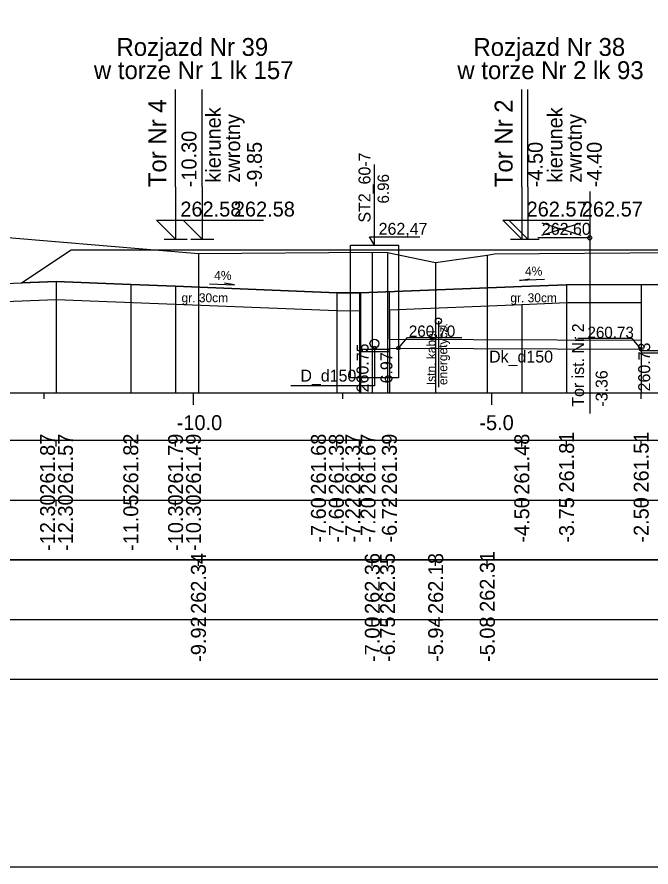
# Model space of a CAD drawing. Extents: x 6516023 to 6560129, y 5513077 to 5529206.
# Drawn here: x 6518315.26 to 6518325.88, y 5514484.66 to 5514498.91 of the extents above; entities that cross this region are included whole.
import ezdxf

# ---------------------------------------------------------------- set-up
doc = ezdxf.new("R2010")
doc.units = 0
for name, color, linetype in [('IR_default', 7, 'Continuous'), ('TOR_PRZEK_P-kable', 7, 'Continuous'), ('TOR_PRZEK_P-komponent', 7, 'Continuous'), ('TOR_PRZEK_P-odwodnienie', 7, 'Continuous'), ('TOR_PRZEK_P-opisy', 7, 'Continuous'), ('TOR_PRZEK_P-tabelka istniejace', 7, 'Continuous'), ('TOR_PRZEK_P-tabelka projektowane', 7, 'Continuous'), ('TOR_PRZEK_P-teren istniejacy', 7, 'Continuous'), ('TOR_PRZEK_P-tory istniejace', 7, 'Continuous'), ('TOR_PRZEK_P-tory projektowane', 7, 'Continuous'), ('TOR_PRZEK_P-uklad odniesienia', 7, 'Continuous'), ('TOR_PRZEK_P-warstwa ochronna I', 7, 'Continuous'), ('TOR_PRZEK_P-warstwa ochronna II', 7, 'Continuous'), ('TOR_RAMKI-ramka+tabelka 1', 7, 'Continuous')]:
    doc.layers.add(name, color=color, linetype=linetype)

msp = doc.modelspace()

# ---------------------------------------------------------------- linework, layer by layer
at = {"layer": 'IR_default'}
msp.add_lwpolyline([(6518312.21, 5514495.527), (6518313.913, 5514494.391), (6518314.93, 5514494.432), (6518315.333, 5514494.448), (6518315.927, 5514494.844), (6518316.163, 5514495.001), (6518319.663, 5514495.001), (6518320.316, 5514495.001), (6518321.963, 5514495.001), (6518322.957, 5514495.001), (6518325.463, 5514495.001), (6518325.747, 5514495.001), (6518326.463, 5514495.001), (6518327.457, 5514495.001), (6518329.963, 5514495.001), (6518330.119, 5514495.001), (6518330.513, 5514495.001), (6518334.013, 5514495.001)], dxfattribs=at)
at = {"layer": 'TOR_PRZEK_P-kable'}
msp.add_line((6518322.316, 5514493.809), (6518322.316, 5514492.699), dxfattribs=at)
msp.add_circle((6518322.316, 5514493.809), 0.05, dxfattribs=at)
at = {"layer": 'TOR_PRZEK_P-komponent'}
msp.add_lwpolyline([(6518316.163, 5514495.001), (6518319.663, 5514495.001), (6518321.963, 5514495.001), (6518325.463, 5514495.001), (6518326.463, 5514495.001), (6518329.963, 5514495.001), (6518330.513, 5514495.001), (6518334.013, 5514495.001), (6518335.354, 5514494.107), (6518332.263, 5514494.23), (6518328.213, 5514494.392), (6518327.463, 5514494.422), (6518326.015, 5514494.42), (6518324.463, 5514494.418), (6518323.713, 5514494.388), (6518321.013, 5514494.28), (6518320.613, 5514494.283), (6518317.913, 5514494.391), (6518317.163, 5514494.421), (6518315.913, 5514494.471), (6518315.333, 5514494.448)], close=True, dxfattribs=at)
at = {"layer": 'TOR_PRZEK_P-odwodnienie'}
for p, q in [((6518321.245, 5514495.081), (6518321.245, 5514496.431)), ((6518321.245, 5514495.081), (6518321.162, 5514495.219)), ((6518321.162, 5514495.219), (6518322.002, 5514495.219)), ((6518321.495, 5514493.506), (6518325.714, 5514493.486)), ((6518321.495, 5514493.356), (6518325.713, 5514493.336))]:
    msp.add_line(p, q, dxfattribs=at)
for points in [[(6518320.845, 5514493.356), (6518320.845, 5514495.081), (6518321.645, 5514495.081), (6518321.645, 5514492.856), (6518320.845, 5514492.856), (6518320.845, 5514493.356)], [(6518325.713, 5514494.42), (6518325.713, 5514493.486)], [(6518320.995, 5514494.28), (6518320.995, 5514493.296), (6518321.495, 5514493.296), (6518321.495, 5514493.356)], [(6518321.495, 5514493.506), (6518321.495, 5514494.299)], [(6518321.645, 5514493.356), (6518321.799, 5514493.533), (6518322.707, 5514493.533)], [(6518325.713, 5514493.336), (6518325.559, 5514493.514), (6518324.651, 5514493.514)], [(6518321.245, 5514493.356), (6518321.245, 5514492.722), (6518319.844, 5514492.722)], [(6518320.995, 5514493.336), (6518321.495, 5514493.336)], [(6518325.713, 5514493.336), (6518325.713, 5514493.276), (6518326.213, 5514493.276), (6518326.213, 5514493.336)], [(6518325.713, 5514493.316), (6518326.213, 5514493.316)]]:
    msp.add_lwpolyline(points, dxfattribs=at)
for centre, radius in [((6518321.245, 5514493.431), 0.075), ((6518321.245, 5514493.356), 0.03), ((6518321.645, 5514493.356), 0.03), ((6518325.713, 5514493.336), 0.03)]:
    msp.add_circle(centre, radius, dxfattribs=at)
at = {"layer": 'TOR_PRZEK_P-opisy'}
for points in [[(6518324.091, 5514494.506), (6518323.673, 5514494.487), (6518323.84, 5514494.515)], [(6518318.481, 5514494.434), (6518318.899, 5514494.415), (6518318.731, 5514494.444)]]:
    msp.add_lwpolyline(points, dxfattribs=at)
at = {"layer": 'TOR_PRZEK_P-tabelka istniejace'}
for p, q in [((6518318.296, 5514489.706), (6518318.296, 5514489.806)), ((6518321.209, 5514489.706), (6518321.209, 5514489.806)), ((6518321.463, 5514489.706), (6518321.463, 5514489.806)), ((6518322.27, 5514489.706), (6518322.27, 5514489.806)), ((6518323.135, 5514489.706), (6518323.135, 5514489.806)), ((6518272.163, 5514488.806), (6518355.963, 5514488.806)), ((6518318.296, 5514488.706), (6518318.296, 5514488.806)), ((6518321.209, 5514488.706), (6518321.209, 5514488.806)), ((6518321.463, 5514488.706), (6518321.463, 5514488.806)), ((6518322.27, 5514488.706), (6518322.27, 5514488.806)), ((6518323.135, 5514488.706), (6518323.135, 5514488.806))]:
    msp.add_line(p, q, dxfattribs=at)
for points in [[(6518318.296, 5514494.944), (6518318.296, 5514492.806), (6518318.296, 5514492.676), (6518318.296, 5514492.606)], [(6518321.209, 5514494.963), (6518321.209, 5514492.806), (6518321.209, 5514492.676), (6518321.209, 5514492.606)], [(6518321.463, 5514494.956), (6518321.463, 5514492.806), (6518321.463, 5514492.676), (6518321.463, 5514492.606)], [(6518322.27, 5514494.788), (6518322.27, 5514492.806), (6518322.27, 5514492.676), (6518322.27, 5514492.606)], [(6518323.135, 5514494.913), (6518323.135, 5514492.806), (6518323.135, 5514492.676), (6518323.135, 5514492.606)]]:
    msp.add_lwpolyline(points, dxfattribs=at)
msp.add_lwpolyline([(6518272.163, 5514489.806), (6518272.163, 5514487.806), (6518355.963, 5514487.806), (6518355.963, 5514489.806)], close=True, dxfattribs=at)
at = {"layer": 'TOR_PRZEK_P-tabelka projektowane'}
for p, q in [((6518315.913, 5514491.706), (6518315.913, 5514491.806)), ((6518315.913, 5514491.706), (6518315.913, 5514491.806)), ((6518317.163, 5514491.706), (6518317.163, 5514491.806)), ((6518317.913, 5514491.706), (6518317.913, 5514491.806)), ((6518317.913, 5514491.706), (6518317.913, 5514491.806)), ((6518320.613, 5514491.706), (6518320.613, 5514491.806)), ((6518320.613, 5514491.706), (6518320.613, 5514491.806)), ((6518320.995, 5514491.706), (6518320.995, 5514491.806)), ((6518321.013, 5514491.706), (6518321.013, 5514491.806)), ((6518321.495, 5514491.706), (6518321.495, 5514491.806)), ((6518323.713, 5514491.706), (6518323.713, 5514491.806)), ((6518324.463, 5514491.706), (6518324.463, 5514491.806)), ((6518325.713, 5514491.706), (6518325.713, 5514491.806)), ((6518272.163, 5514490.806), (6518355.963, 5514490.806)), ((6518315.913, 5514490.706), (6518315.913, 5514490.806)), ((6518315.913, 5514490.706), (6518315.913, 5514490.806)), ((6518317.163, 5514490.706), (6518317.163, 5514490.806)), ((6518317.913, 5514490.706), (6518317.913, 5514490.806)), ((6518317.913, 5514490.706), (6518317.913, 5514490.806)), ((6518320.613, 5514490.706), (6518320.613, 5514490.806)), ((6518320.613, 5514490.706), (6518320.613, 5514490.806)), ((6518320.995, 5514490.706), (6518320.995, 5514490.806)), ((6518321.013, 5514490.706), (6518321.013, 5514490.806)), ((6518321.495, 5514490.706), (6518321.495, 5514490.806)), ((6518323.713, 5514490.706), (6518323.713, 5514490.806)), ((6518324.463, 5514490.706), (6518324.463, 5514490.806)), ((6518325.713, 5514490.706), (6518325.713, 5514490.806))]:
    msp.add_line(p, q, dxfattribs=at)
for points in [[(6518315.913, 5514494.471), (6518315.913, 5514492.806), (6518315.913, 5514492.676), (6518315.913, 5514492.606)], [(6518317.163, 5514494.421), (6518317.163, 5514492.806), (6518317.163, 5514492.676), (6518317.163, 5514492.606)], [(6518317.913, 5514494.391), (6518317.913, 5514492.806), (6518317.913, 5514492.676), (6518317.913, 5514492.606)], [(6518324.463, 5514494.418), (6518324.463, 5514492.806), (6518324.463, 5514492.676), (6518324.463, 5514492.606)], [(6518320.613, 5514494.283), (6518320.613, 5514492.806), (6518320.613, 5514492.676), (6518320.613, 5514492.606)], [(6518321.013, 5514494.28), (6518321.013, 5514492.806), (6518321.013, 5514492.676), (6518321.013, 5514492.606)], [(6518315.913, 5514494.171), (6518315.913, 5514492.806), (6518315.913, 5514492.676), (6518315.913, 5514492.606)], [(6518317.913, 5514494.091), (6518317.913, 5514492.806), (6518317.913, 5514492.676), (6518317.913, 5514492.606)], [(6518323.713, 5514494.088), (6518323.713, 5514492.806), (6518323.713, 5514492.676), (6518323.713, 5514492.606)], [(6518325.713, 5514494.121), (6518325.713, 5514492.806), (6518325.713, 5514492.676), (6518325.713, 5514492.606)], [(6518320.613, 5514493.983), (6518320.613, 5514492.806), (6518320.613, 5514492.676), (6518320.613, 5514492.606)], [(6518320.995, 5514493.98), (6518320.995, 5514492.806), (6518320.995, 5514492.676), (6518320.995, 5514492.606)], [(6518321.495, 5514493.999), (6518321.495, 5514492.806), (6518321.495, 5514492.676), (6518321.495, 5514492.606)]]:
    msp.add_lwpolyline(points, dxfattribs=at)
msp.add_lwpolyline([(6518272.163, 5514491.806), (6518272.163, 5514489.806), (6518355.963, 5514489.806), (6518355.963, 5514491.806)], close=True, dxfattribs=at)
at = {"layer": 'TOR_PRZEK_P-teren istniejacy'}
msp.add_lwpolyline([(6518315.105, 5514495.212), (6518318.296, 5514494.944), (6518321.209, 5514494.963), (6518321.463, 5514494.956), (6518322.27, 5514494.788), (6518323.135, 5514494.913), (6518323.253, 5514494.936), (6518326.278, 5514494.958)], dxfattribs=at)
at = {"layer": 'TOR_PRZEK_P-tory istniejace'}
for p, q in [((6518324.85, 5514495.979), (6518324.85, 5514492.259)), ((6518324.05, 5514495.251), (6518324.702, 5514495.454)), ((6518324.05, 5514495.454), (6518324.702, 5514495.251)), ((6518324.85, 5514495.204), (6518323.984, 5514495.204))]:
    msp.add_line(p, q, dxfattribs=at)
msp.add_circle((6518324.85, 5514495.204), 0.035, dxfattribs=at)
at = {"layer": 'TOR_PRZEK_P-tory projektowane'}
for p, q in [((6518317.913, 5514496.059), (6518317.913, 5514497.691)), ((6518318.361, 5514496.059), (6518318.361, 5514497.691)), ((6518323.713, 5514496.059), (6518323.713, 5514497.691)), ((6518323.813, 5514496.059), (6518323.813, 5514497.691)), ((6518317.913, 5514496.059), (6518317.913, 5514495.181)), ((6518318.361, 5514496.059), (6518318.361, 5514495.181)), ((6518323.713, 5514496.059), (6518323.713, 5514495.181)), ((6518323.813, 5514496.059), (6518323.813, 5514495.181)), ((6518317.913, 5514495.181), (6518317.594, 5514495.501)), ((6518317.594, 5514495.501), (6518318.938, 5514495.501)), ((6518318.361, 5514495.181), (6518318.042, 5514495.501)), ((6518318.042, 5514495.501), (6518319.386, 5514495.501)), ((6518323.713, 5514495.181), (6518323.394, 5514495.5)), ((6518323.394, 5514495.5), (6518324.738, 5514495.5)), ((6518323.813, 5514495.181), (6518323.494, 5514495.5)), ((6518323.494, 5514495.5), (6518324.838, 5514495.5)), ((6518317.721, 5514495.181), (6518318.105, 5514495.181)), ((6518318.169, 5514495.181), (6518318.553, 5514495.181)), ((6518323.521, 5514495.181), (6518323.905, 5514495.181)), ((6518323.621, 5514495.181), (6518324.005, 5514495.181))]:
    msp.add_line(p, q, dxfattribs=at)
at = {"layer": 'TOR_PRZEK_P-uklad odniesienia'}
for p, q in [((6518275.963, 5514492.606), (6518355.963, 5514492.606)), ((6518315.713, 5514492.506), (6518315.713, 5514492.606)), ((6518318.213, 5514492.406), (6518318.213, 5514492.606)), ((6518320.713, 5514492.506), (6518320.713, 5514492.606)), ((6518323.213, 5514492.406), (6518323.213, 5514492.606)), ((6518325.713, 5514492.506), (6518325.713, 5514492.606))]:
    msp.add_line(p, q, dxfattribs=at)
at = {"layer": 'TOR_PRZEK_P-warstwa ochronna I'}
for points in [[(6518313.913, 5514494.391), (6518314.338, 5514494.108), (6518315.913, 5514494.171), (6518317.913, 5514494.091), (6518320.613, 5514493.983), (6518320.995, 5514493.98)], [(6518321.495, 5514493.999), (6518323.713, 5514494.088), (6518324.475, 5514494.118), (6518325.713, 5514494.121)]]:
    msp.add_lwpolyline(points, dxfattribs=at)
at = {"layer": 'TOR_PRZEK_P-warstwa ochronna II'}
msp.add_lwpolyline([(6518312.21, 5514495.527), (6518313.913, 5514494.391), (6518315.913, 5514494.471), (6518317.163, 5514494.421), (6518317.913, 5514494.391), (6518320.613, 5514494.283), (6518321.013, 5514494.28), (6518323.713, 5514494.388), (6518324.463, 5514494.418), (6518326.023, 5514494.42), (6518327.463, 5514494.422), (6518328.213, 5514494.392), (6518332.263, 5514494.23), (6518335.463, 5514494.102), (6518336.961, 5514495.101)], dxfattribs=at)
at = {"layer": 'TOR_RAMKI-ramka+tabelka 1'}
msp.add_lwpolyline([(6518269.513, 5514513.156), (6518517.013, 5514513.156), (6518517.013, 5514484.656), (6518269.513, 5514484.656)], close=True, dxfattribs=at)

# ---------------------------------------------------------------- texts
at = {"layer": 'TOR_PRZEK_P-kable'}
for s, p in [('energetycz.', (6518322.465, 5514492.736)), ('Istn. kabel', (6518322.27, 5514492.735))]:
    msp.add_text(s, height=0.14999, rotation=90.0511, dxfattribs=at).set_placement(p)
at = {"layer": 'TOR_PRZEK_P-odwodnienie'}
for s, height, rotation, p in [('ST2_60-7', 0.2, 90, (6518321.178, 5514495.46)), ('6.96', 0.19, 90, (6518321.487, 5514495.779)), ('260.70', 0.19, 360, (6518321.821, 5514493.544)), ('260.75', 0.2, 90, (6518321.145, 5514492.614)), ('260.73', 0.2, 90, (6518325.863, 5514492.63)), ('-6.97', 0.2, 90, (6518321.545, 5514492.675)), ('Dk_d150', 0.2, 360, (6518323.165, 5514493.113)), ('D_d150', 0.2, 360, (6518320.004, 5514492.794))]:
    msp.add_text(s, height=height, rotation=rotation, dxfattribs=at).set_placement(p)
for s, height, p in [('262,47', 0.2, (6518321.315, 5514495.255)), ('260.73', 0.19, (6518324.813, 5514493.524))]:
    msp.add_text(s, height=height, dxfattribs=at).set_placement(p)
at = {"layer": 'TOR_PRZEK_P-opisy'}
for rotation, p in [(359.8485, (6518318.56, 5514494.5)), (0.1515, (6518323.767, 5514494.571))]:
    msp.add_text('4%', height=0.15, rotation=rotation, dxfattribs=at).set_placement(p)
at = {"layer": 'TOR_PRZEK_P-tabelka istniejace'}
for s, p in [('262.31', (6518323.26, 5514488.933)), ('262.34', (6518318.421, 5514488.899)), ('262.36', (6518321.334, 5514488.898)), ('262.35', (6518321.588, 5514488.897)), ('262.18', (6518322.395, 5514488.898)), ('-9.92', (6518318.421, 5514488.096)), ('-7.00', (6518321.334, 5514488.094)), ('-6.75', (6518321.588, 5514488.093)), ('-5.94', (6518322.395, 5514488.095)), ('-5.08', (6518323.26, 5514488.094))]:
    msp.add_text(s, height=0.25, rotation=90, dxfattribs=at).set_placement(p)
at = {"layer": 'TOR_PRZEK_P-tabelka projektowane'}
for s, p in [('261.81', (6518324.588, 5514490.933)), ('261.51', (6518325.838, 5514490.933)), ('261.87', (6518315.894, 5514490.898)), ('261.57', (6518316.194, 5514490.898)), ('261.82', (6518317.288, 5514490.9)), ('261.79', (6518318.038, 5514490.898)), ('261.49', (6518318.338, 5514490.898)), ('261.68', (6518320.431, 5514490.898)), ('261.38', (6518320.731, 5514490.898)), ('261.37', (6518321.006, 5514490.898)), ('261.67', (6518321.262, 5514490.898)), ('261.39', (6518321.62, 5514490.898)), ('261.48', (6518323.838, 5514490.898)), ('-12.30', (6518315.894, 5514489.955)), ('-12.30', (6518316.194, 5514489.955)), ('-11.05', (6518317.288, 5514489.953)), ('-10.30', (6518318.038, 5514489.955)), ('-10.30', (6518318.338, 5514489.955)), ('-7.60', (6518320.431, 5514490.094)), ('-7.60', (6518320.731, 5514490.094)), ('-7.22', (6518321.006, 5514490.096)), ('-7.20', (6518321.262, 5514490.094)), ('-6.72', (6518321.62, 5514490.096)), ('-4.50', (6518323.838, 5514490.094)), ('-3.75', (6518324.588, 5514490.093)), ('-2.50', (6518325.838, 5514490.094))]:
    msp.add_text(s, height=0.25, rotation=90, dxfattribs=at).set_placement(p)
at = {"layer": 'TOR_PRZEK_P-tory istniejace'}
msp.add_text('262.60', height=0.2, dxfattribs=at).set_placement((6518324.05, 5514495.254))
for s, rotation, p in [('Tor ist. Nr 2', 90.0511, (6518324.756, 5514492.373)), ('-3.36', 90, (6518325.15, 5514492.374))]:
    msp.add_text(s, height=0.2, rotation=rotation, dxfattribs=at).set_placement(p)
at = {"layer": 'TOR_PRZEK_P-tory projektowane'}
for s, height, rotation, p in [('Rozjazd Nr 39', 0.3, 360, (6518316.923, 5514498.254)), ('Rozjazd Nr 38', 0.3, 360, (6518322.903, 5514498.254)), ('w torze Nr 1 lk 157', 0.3, 360, (6518316.545, 5514497.865)), ('w torze Nr 2 lk 93', 0.3, 360, (6518322.633, 5514497.865)), ('Tor Nr 4', 0.3, 90, (6518317.758, 5514496.053)), ('Tor Nr 2', 0.3, 90, (6518323.558, 5514496.053)), ('kierunek', 0.25, 90, (6518318.67, 5514496.129)), ('kierunek', 0.25, 90, (6518324.394, 5514496.129)), ('zwrotny', 0.25, 90, (6518318.994, 5514496.129)), ('zwrotny', 0.25, 90, (6518324.718, 5514496.129)), ('-10.30', 0.25, 90, (6518318.263, 5514496.051)), ('-9.85', 0.25, 90, (6518319.36, 5514496.051)), ('-4.50', 0.25, 90, (6518324.063, 5514496.051)), ('-4.40', 0.25, 90, (6518325.053, 5514496.051))]:
    msp.add_text(s, height=height, rotation=rotation, dxfattribs=at).set_placement(p)
for s, p in [('262.58', (6518317.993, 5514495.561)), ('262.58', (6518318.889, 5514495.561)), ('262.57', (6518323.793, 5514495.561)), ('262.57', (6518324.718, 5514495.561))]:
    msp.add_text(s, height=0.25, dxfattribs=at).set_placement(p)
at = {"layer": 'TOR_PRZEK_P-uklad odniesienia'}
for s, p in [('-10.0', (6518317.932, 5514491.981)), ('-5.0', (6518323.002, 5514491.981))]:
    msp.add_text(s, height=0.25, dxfattribs=at).set_placement(p)
at = {"layer": 'TOR_PRZEK_P-warstwa ochronna I'}
for p in [(6518318.013, 5514494.124), (6518323.521, 5514494.124)]:
    msp.add_text('gr. 30cm', height=0.15, dxfattribs=at).set_placement(p)

doc.saveas('drawing.dxf')
